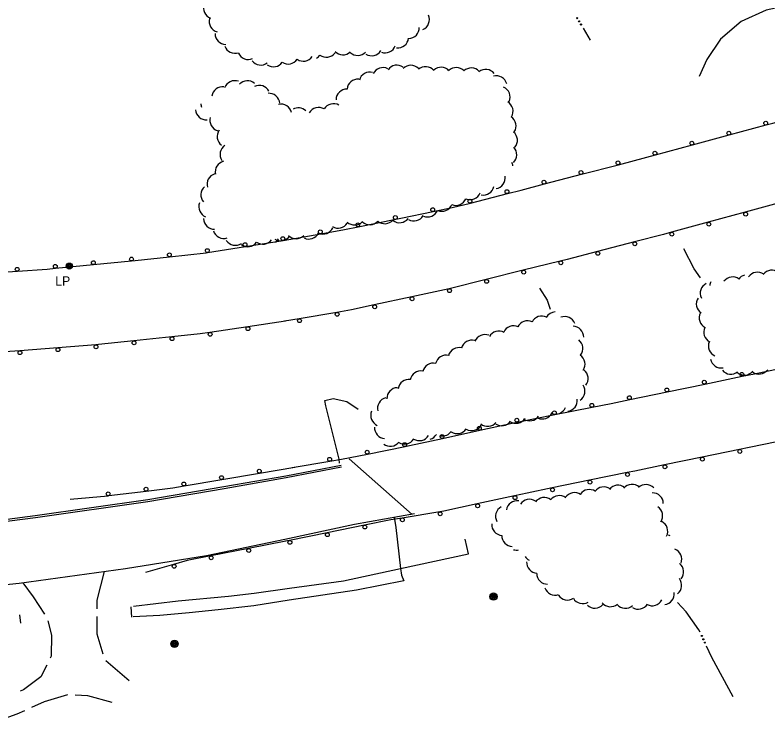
# Model space of a CAD drawing. Extents: x 2402803 to 2427059, y 6985292 to 6997652.
# Drawn here: x 2418092.9 to 2418486.5, y 6990797.9 to 6991168.2 of the extents above; entities that cross this region are included whole.
import ezdxf

# ---------------------------------------------------------------- set-up
doc = ezdxf.new("R2010")
doc.units = 0
for name, color, linetype in [('p_drainage conc drain', 7, 'Continuous'), ('p_drainage riprap', 7, 'Continuous'), ('p_drainage water', 7, 'Continuous'), ('p_road - paved curb', 7, 'Continuous'), ('p_road bridge end', 7, 'Continuous'), ('p_road dirt road', 7, 'Continuous'), ('p_road guard rails', 7, 'Continuous'), ('p_utility manhole', 7, 'Continuous'), ('p_veg woods', 7, 'Continuous')]:
    doc.layers.add(name, color=color, linetype=linetype)

msp = doc.modelspace()

# ---------------------------------------------------------------- linework, layer by layer
at = {"layer": 'p_drainage conc drain'}
for points in [[(2418236.39, 6990868.86), (2418264.56, 6990872.67), (2418294.42, 6990879), (2418294.95, 6990875.52), (2418296.09, 6990872.62), (2418271.32, 6990867.8), (2418236.27, 6990862.5)], [(2418154.78, 6990859.41), (2418178.13, 6990862.12), (2418204.44, 6990864.68), (2418217.92, 6990866.15), (2418236.39, 6990868.86)], [(2418236.27, 6990862.5), (2418217.77, 6990859.59), (2418199.14, 6990857.49), (2418183.87, 6990855.88), (2418168.65, 6990854.5), (2418154.74, 6990853.76)]]:
    msp.add_lwpolyline(points, dxfattribs=at)
at = {"layer": 'p_drainage riprap'}
for points in [[(2418510.56, 6991115.87), (2418509.14, 6991120.82), (2418502.45, 6991147.97), (2418496.13, 6991173.11), (2418485.5, 6991170.75), (2418472.48, 6991164.79), (2418472.48, 6991164.76), (2418472.48, 6991164.76), (2418461.58, 6991155.58), (2418454.6, 6991145.01), (2418450.51, 6991136.17)], [(2418262.58, 6990934.05), (2418262.27, 6990936.17), (2418255.41, 6990964.02), (2418254.93, 6990966.84), (2418259.15, 6990967.8), (2418266.27, 6990966.38), (2418272.34, 6990962.37)], [(2418291.07, 6990905.97), (2418292.05, 6990900.43), (2418294.41, 6990879), (2418329.93, 6990886.66), (2418328.17, 6990894.47)]]:
    msp.add_lwpolyline(points, dxfattribs=at)
at = {"layer": 'p_drainage water'}
msp.add_line((2418389.82, 6991161.41), (2418393.6, 6991155.02), dxfattribs=at)
for points in [[(2418451.13, 6991030.88), (2418447.97, 6991035.64), (2418442.49, 6991046.16)], [(2418366.97, 6991025.55), (2418371.05, 6991019.34), (2418372.64, 6991014.56)], [(2418450.96, 6990845.78), (2418450.35, 6990847.07), (2418443.68, 6990856.5), (2418439.1, 6990861.38)], [(2418468.25, 6990811.96), (2418457.2, 6990832.56), (2418454.37, 6990838.55)]]:
    msp.add_lwpolyline(points, dxfattribs=at)
for centre in [(2418386.76, 6991166.58), (2418387.74, 6991164.92), (2418388.72, 6991163.27), (2418451.88, 6990843.83), (2418452.7, 6990842.09), (2418453.52, 6990840.36)]:
    msp.add_circle(centre, 0.3, dxfattribs=at)
at = {"layer": 'p_road - paved curb'}
for points in [[(2417102.92, 6991156.23), (2417147.91, 6991131.9), (2417203.07, 6991102.29), (2417247.05, 6991078.58), (2417304.56, 6991047.07), (2417352.66, 6991021.77), (2417398.84, 6990997.77), (2417450.77, 6990975.56), (2417510.41, 6990952.13), (2417573.28, 6990931.83), (2417630.54, 6990917.25), (2417690.26, 6990904.89), (2417747.3, 6990896.51), (2417798.1, 6990891.45), (2417854.89, 6990888.91), (2417913.29, 6990888.8), (2417972.29, 6990891.82), (2418042.16, 6990898.8), (2418103.47, 6990906.72), (2418162.27, 6990915.11), (2418202.15, 6990921.87), (2418234.55, 6990927.54)], [(2417102.44, 6991155.35), (2417147.44, 6991131.02), (2417202.6, 6991101.41), (2417246.57, 6991077.7), (2417304.09, 6991046.19), (2417352.2, 6991020.88), (2417398.41, 6990996.87), (2417450.39, 6990974.63), (2417510.07, 6990951.19), (2417573, 6990930.87), (2417630.32, 6990916.28), (2417690.09, 6990903.9), (2417747.18, 6990895.52), (2417798.03, 6990890.45), (2417854.87, 6990887.91), (2417913.31, 6990887.8), (2417972.37, 6990890.82), (2418042.27, 6990897.81), (2418103.6, 6990905.73), (2418162.42, 6990914.12), (2418202.32, 6990920.88), (2418234.72, 6990926.56)], [(2418234.53, 6990927.54), (2418263.4, 6990933.11)], [(2418234.72, 6990926.56), (2418263.59, 6990932.13)], [(2418233.97, 6990894.31), (2418270.32, 6990902.24), (2418301.68, 6990907.88)], [(2417059.26, 6990808.45), (2417101.64, 6990810.69), (2417141.49, 6990812.59), (2417177.14, 6990814.86), (2417236.42, 6990818.89), (2417290.57, 6990822.07), (2417343.62, 6990824.5), (2417410.95, 6990827.73), (2417482.71, 6990830.05), (2417550.61, 6990832.77), (2417613.32, 6990837.02), (2417664.45, 6990839.19), (2417715.44, 6990840.89), (2417784.2, 6990845.4), (2417846.99, 6990849.53), (2417920.59, 6990854.42), (2417977.98, 6990859.34), (2418035.61, 6990865.3), (2418095.09, 6990871.4), (2418150.63, 6990879.02), (2418192.97, 6990885.87), (2418233.97, 6990894.31)]]:
    msp.add_lwpolyline(points, dxfattribs=at)
at = {"layer": 'p_road bridge end'}
for points in [[(2418267.53, 6990936.34), (2418300.55, 6990907.25)], [(2418153.4, 6990859.12), (2418153.86, 6990853.72)], [(2418095.28, 6990854.86), (2418095.83, 6990850.53)]]:
    msp.add_lwpolyline(points, dxfattribs=at)
at = {"layer": 'p_road dirt road'}
msp.add_line((2418140.4, 6990830.93), (2418152.62, 6990820.54), dxfattribs=at)
for points in [[(2418139.55, 6990877.5), (2418135.64, 6990862.56), (2418135.63, 6990858.01)], [(2418096.97, 6990871.66), (2418102.37, 6990864.3), (2418108.3, 6990855.21)], [(2418135.63, 6990854.01), (2418135.62, 6990844.92), (2418138.83, 6990834.5)], [(2418109.99, 6990851.64), (2418112.05, 6990844.22), (2418111.81, 6990833.19), (2418111.28, 6990832.14)], [(2418109.5, 6990828.57), (2418106.46, 6990822.51), (2418097.37, 6990815.75), (2418095.67, 6990814.99)], [(2418120.3, 6990813.11), (2418108.1, 6990809.4), (2418101.54, 6990806.42)], [(2418143.73, 6990809.06), (2418131.05, 6990812.6), (2418124.28, 6990812.97)], [(2418097.92, 6990804.76), (2418093.95, 6990802.96), (2418080.12, 6990798.09), (2418079.2, 6990797.86)]]:
    msp.add_lwpolyline(points, dxfattribs=at)
at = {"layer": 'p_road guard rails'}
for p, q in [((2418466.25, 6991105.56), (2418485.55, 6991110.79)), ((2418446.95, 6991100.34), (2418466.25, 6991105.56)), ((2418427.64, 6991095.11), (2418446.95, 6991100.34)), ((2418388.97, 6991085), (2418408.31, 6991090.03)), ((2418369.63, 6991079.97), (2418388.97, 6991085)), ((2418330.92, 6991070.02), (2418350.28, 6991074.97)), ((2418272.31, 6991057.62), (2418291.9, 6991061.5)), ((2418474.56, 6991065.17), (2418455.27, 6991059.94)), ((2418455.27, 6991059.94), (2418435.98, 6991054.72)), ((2418233.01, 6991050.41), (2418252.68, 6991053.95)), ((2418213.33, 6991047.3), (2418233.06, 6991050.42)), ((2418233.06, 6991050.42), (2418233.69, 6991050.52)), ((2418416.64, 6991049.67), (2418397.29, 6991044.67)), ((2418193.59, 6991044.17), (2418213.33, 6991047.3)), ((2418114.08, 6991035.93), (2418133.97, 6991037.83)), ((2418133.97, 6991037.83), (2418153.87, 6991039.72)), ((2418377.94, 6991039.7), (2418358.55, 6991034.87)), ((2418074.21, 6991032.94), (2418094.15, 6991034.39)), ((2418358.55, 6991034.87), (2418339.17, 6991030.03)), ((2418319.78, 6991025.2), (2418300.25, 6991020.97)), ((2418300.25, 6991020.97), (2418280.71, 6991016.74)), ((2418261.11, 6991012.86), (2418241.41, 6991009.5)), ((2418234.31, 6991008.28), (2418214.53, 6991005.35)), ((2418241.41, 6991009.5), (2418233.82, 6991008.21)), ((2418214.53, 6991005.35), (2418194.75, 6991002.42)), ((2418174.9, 6991000.1), (2418155.03, 6990997.98)), ((2418135.16, 6990995.9), (2418115.28, 6990994.35)), ((2418115.28, 6990994.35), (2418095.4, 6990992.8)), ((2418453.41, 6990975.45), (2418472.99, 6990979.51)), ((2418433.82, 6990971.38), (2418453.41, 6990975.45)), ((2418414.24, 6990967.32), (2418433.82, 6990971.38)), ((2418375.02, 6990959.45), (2418394.64, 6990963.34)), ((2418355.41, 6990955.55), (2418375.02, 6990959.45)), ((2418316.32, 6990947.05), (2418335.86, 6990951.33)), ((2418277.17, 6990938.87), (2418296.77, 6990942.81)), ((2418471.6, 6990941.21), (2418452, 6990937.2)), ((2418452, 6990937.2), (2418432.41, 6990933.19)), ((2418220.77, 6990928.9), (2418239.1, 6990932)), ((2418237.86, 6990931.79), (2418257.54, 6990935.11)), ((2418201.05, 6990925.56), (2418220.77, 6990928.9)), ((2418412.82, 6990929.18), (2418393.23, 6990925.16)), ((2418181.33, 6990922.23), (2418201.05, 6990925.56)), ((2418393.23, 6990925.16), (2418373.63, 6990921.14)), ((2418121.79, 6990915.32), (2418141.67, 6990917.09)), ((2418354.06, 6990917.04), (2418334.52, 6990912.78)), ((2418314.96, 6990908.63), (2418295.22, 6990905.45)), ((2418275.58, 6990901.7), (2418255.99, 6990897.69)), ((2418255.99, 6990897.69), (2418236.4, 6990893.68)), ((2418234.53, 6990893.3), (2418214.9, 6990889.46)), ((2418236.4, 6990893.68), (2418234.33, 6990893.26)), ((2418214.9, 6990889.46), (2418195.28, 6990885.62)), ((2418175.79, 6990881.18), (2418161.06, 6990877))]:
    msp.add_line(p, q, dxfattribs=at)
for points in [[(2418485.55, 6991110.79), (2418489.02, 6991111.73), (2418504.81, 6991116.05)], [(2418408.31, 6991090.03), (2418423.18, 6991093.9), (2418427.64, 6991095.11)], [(2418350.28, 6991074.97), (2418357.47, 6991076.81), (2418369.63, 6991079.97)], [(2418311.46, 6991065.53), (2418321.41, 6991067.59), (2418330.92, 6991070.02)], [(2418493.85, 6991070.39), (2418493.76, 6991070.37), (2418474.56, 6991065.17)], [(2418291.9, 6991061.5), (2418294.59, 6991062.03), (2418311.46, 6991065.53)], [(2418252.68, 6991053.95), (2418265.15, 6991056.2), (2418272.31, 6991057.62)], [(2418435.98, 6991054.72), (2418431.79, 6991053.58), (2418416.64, 6991049.67)], [(2418153.87, 6991039.72), (2418155.74, 6991039.9), (2418173.73, 6991041.91)], [(2418173.73, 6991041.91), (2418192.8, 6991044.05), (2418193.59, 6991044.17)], [(2418397.29, 6991044.67), (2418381.45, 6991040.58), (2418381.45, 6991040.58), (2418377.94, 6991039.7)], [(2418094.15, 6991034.39), (2418109.79, 6991035.52), (2418114.08, 6991035.93)], [(2418339.17, 6991030.03), (2418319.89, 6991025.22), (2418319.78, 6991025.2)], [(2418280.71, 6991016.74), (2418268.76, 6991014.16), (2418261.11, 6991012.86)], [(2418194.75, 6991002.42), (2418189.73, 6991001.68), (2418174.9, 6991000.1)], [(2418155.03, 6990997.98), (2418136.51, 6990996.01), (2418135.16, 6990995.9)], [(2418095.4, 6990992.8), (2418090.28, 6990992.4), (2418075.44, 6990991.74)], [(2418472.99, 6990979.51), (2418479.44, 6990980.85), (2418492.57, 6990983.57)], [(2418394.64, 6990963.34), (2418404.5, 6990965.3), (2418414.24, 6990967.32)], [(2418335.86, 6990951.33), (2418352.74, 6990955.02), (2418355.41, 6990955.55)], [(2418296.77, 6990942.81), (2418299.09, 6990943.28), (2418316.32, 6990947.05)], [(2418491.18, 6990945.29), (2418476.67, 6990942.25), (2418471.6, 6990941.21)], [(2418257.54, 6990935.11), (2418263.63, 6990936.14), (2418277.17, 6990938.87)], [(2418432.41, 6990933.19), (2418416.83, 6990930), (2418412.82, 6990929.18)], [(2418161.52, 6990919.52), (2418175.42, 6990921.23), (2418181.33, 6990922.23)], [(2418373.63, 6990921.14), (2418360.69, 6990918.49), (2418354.06, 6990917.04)], [(2418141.67, 6990917.09), (2418141.96, 6990917.12), (2418161.52, 6990919.52)], [(2418334.52, 6990912.78), (2418317.06, 6990908.97), (2418314.96, 6990908.63)], [(2418295.22, 6990905.45), (2418289.35, 6990904.51), (2418275.58, 6990901.7)], [(2418195.28, 6990885.62), (2418182.9, 6990883.2), (2418175.79, 6990881.18)]]:
    msp.add_lwpolyline(points, dxfattribs=at)
for centre in [(2418485.29, 6991111.76), (2418465.99, 6991106.53), (2418446.68, 6991101.3), (2418427.38, 6991096.07), (2418408.06, 6991091), (2418388.72, 6991085.97), (2418369.38, 6991080.94), (2418350.04, 6991075.94), (2418330.68, 6991070.99), (2418311.26, 6991066.51), (2418291.7, 6991062.48), (2418474.82, 6991064.2), (2418272.12, 6991058.6), (2418455.53, 6991058.98), (2418252.5, 6991054.94), (2418436.24, 6991053.75), (2418232.91, 6991051.41), (2418416.89, 6991048.7), (2418193.43, 6991045.16), (2418213.17, 6991048.29), (2418153.78, 6991040.72), (2418173.62, 6991042.91), (2418397.54, 6991043.7), (2418113.98, 6991036.92), (2418133.88, 6991038.82), (2418378.18, 6991038.73), (2418094.07, 6991035.38), (2418358.8, 6991033.9), (2418339.41, 6991029.06), (2418320, 6991024.22), (2418300.46, 6991019.99), (2418280.92, 6991015.77), (2418261.28, 6991011.87), (2418241.58, 6991008.52), (2418194.9, 6991001.43), (2418214.68, 6991004.36), (2418175.01, 6990999.11), (2418135.24, 6990994.91), (2418155.14, 6990996.99), (2418095.48, 6990991.8), (2418115.36, 6990993.36), (2418472.79, 6990980.49), (2418453.2, 6990976.43), (2418433.62, 6990972.36), (2418414.04, 6990968.3), (2418394.44, 6990964.32), (2418374.83, 6990960.43), (2418355.21, 6990956.53), (2418335.64, 6990952.3), (2418316.11, 6990948.03), (2418296.58, 6990943.79), (2418276.97, 6990939.85), (2418471.8, 6990940.23), (2418257.37, 6990936.1), (2418452.2, 6990936.22), (2418432.61, 6990932.21), (2418200.88, 6990926.55), (2418220.6, 6990929.89), (2418413.02, 6990928.2), (2418181.16, 6990923.22), (2418393.43, 6990924.18), (2418161.4, 6990920.51), (2418373.83, 6990920.16), (2418141.58, 6990918.09), (2418354.27, 6990916.07), (2418334.73, 6990911.8), (2418315.12, 6990907.64), (2418295.38, 6990904.47), (2418275.78, 6990900.72), (2418256.19, 6990896.71), (2418236.6, 6990892.7), (2418215.09, 6990888.48), (2418195.47, 6990884.64), (2418176.07, 6990880.22)]:
    msp.add_circle(centre, 1, dxfattribs=at)
at = {"layer": 'p_utility manhole'}
for centre, radius in [((2418121.29, 6991037.03), 1.6), ((2418121.29, 6991037.03), 1.3), ((2418121.29, 6991037.03), 1), ((2418121.29, 6991037.03), 0.539), ((2418121.29, 6991037.03), 0.192), ((2418342.99, 6990864.38), 1.9), ((2418342.99, 6990864.38), 1.44), ((2418342.99, 6990864.38), 0.973), ((2418342.99, 6990864.38), 0.539), ((2418342.99, 6990864.38), 0.192), ((2418176.25, 6990839.72), 1.9), ((2418176.25, 6990839.72), 1.44), ((2418176.25, 6990839.72), 0.973), ((2418176.25, 6990839.72), 0.539), ((2418176.25, 6990839.72), 0.192)]:
    msp.add_circle(centre, radius, dxfattribs=at)
at = {"layer": 'p_veg woods'}
for centre, start, end in [((2418197.05, 6991171.85), 159.0651, 249.0651), ((2418303.84, 6991165.8), 294.1896, 24.1896), ((2418200.08, 6991164.83), 164.1129, 254.1129), ((2418298.57, 6991161.6), 271.7684, 1.7684), ((2418203.1, 6991158.51), 179.7837, 269.7837), ((2418292.96, 6991156.68), 264.1871, 354.1871), ((2418207.9, 6991153.87), 199.2524, 289.2524), ((2418286.42, 6991154.13), 248.997, 338.997), ((2418214.82, 6991150.62), 204.0136, 294.0136), ((2418255.64, 6991151.85), 233.6713, 323.6713), ((2418264.26, 6991153.06), 223.7269, 313.7269), ((2418272.1, 6991152.75), 225.9395, 315.9395), ((2418279.31, 6991152.6), 238.0675, 328.0675), ((2418221.32, 6991147.75), 217.0537, 307.0537), ((2418235.78, 6991148.29), 235.6334, 325.6334), ((2418243.61, 6991149.76), 235.6334, 325.6334), ((2418247.73, 6991150.64), 299.641, 323.6713), ((2418227.95, 6991146.82), 235.6334, 325.6334), ((2418285.23, 6991135.11), 63.6378, 153.6378), ((2418292.55, 6991136.4), 55.2492, 145.2492), ((2418299.87, 6991136.3), 45.19, 135.19), ((2418307.52, 6991135.58), 40.8077, 130.8077), ((2418315.6, 6991135.26), 42.8149, 132.8149), ((2418323.55, 6991135.13), 43.8111, 133.8111), ((2418331.38, 6991134.91), 43.2391, 133.2391), ((2418278.39, 6991132.79), 75.0266, 165.0266), ((2418338.96, 6991134.19), 38.6808, 128.6808), ((2418344.49, 6991130.79), 15.5607, 105.5607), ((2418207.81, 6991128.29), 70.4242, 160.4242), ((2418214.39, 6991128.27), 47.8849, 137.8849), ((2418272.13, 6991129.04), 85.1495, 175.1495), ((2418201.42, 6991125.13), 82.6319, 172.6319), ((2418220.64, 6991125.81), 27.0747, 117.0747), ((2418266.36, 6991123.89), 88.8805, 178.8805), ((2418346.07, 6991125.27), 337.1535, 67.1535), ((2418225.66, 6991121.69), 4.7686, 94.7686), ((2418195.75, 6991121.88), 180.2028, 198.2825), ((2418231.91, 6991116.02), 12.5362, 102.5362), ((2418259.37, 6991116.27), 59.4831, 149.4831), ((2418347.59, 6991117.92), 329.6867, 59.6867), ((2418192.91, 6991119.13), 183.8595, 273.8595), ((2418240.97, 6991114.07), 46.3559, 118.7885), ((2418251.62, 6991114.27), 59.4831, 149.4831), ((2418200.39, 6991113.23), 164.1169, 254.1169), ((2418349.18, 6991110.3), 326.5349, 56.5349), ((2418204.24, 6991104.72), 143.8436, 233.8436), ((2418349.86, 6991102.77), 320.2325, 50.2325), ((2418205.74, 6991095.4), 123.8481, 213.8481), ((2418349.51, 6991095.23), 313.3967, 43.3967), ((2418203.22, 6991086.29), 102.8226, 192.8226), ((2418347.62, 6991088.43), 10.9961, 29.474), ((2418198.94, 6991079.85), 106.7916, 196.7916), ((2418343.47, 6991083.11), 279.7533, 9.7533), ((2418195.71, 6991074.27), 130.7081, 220.7081), ((2418337.7, 6991079.82), 258.0574, 348.0574), ((2418330.74, 6991077.46), 247.7359, 337.7359), ((2418194.64, 6991067.98), 158.0288, 248.0288), ((2418315.97, 6991071.37), 247.3909, 337.3909), ((2418323.37, 6991074.42), 247.4174, 337.4174), ((2418308.58, 6991068.39), 246.9759, 336.9759), ((2418197.14, 6991061.99), 180.9489, 270.9489), ((2418293.96, 6991065.38), 232.435, 322.435), ((2418301.38, 6991066.27), 240.0545, 330.0545), ((2418261.8, 6991062.53), 237.9768, 327.9768), ((2418270.44, 6991064.18), 226.5354, 316.5354), ((2418278.33, 6991064.3), 227.9849, 317.9849), ((2418286.19, 6991064.85), 229.5947, 319.5947), ((2418202.01, 6991057.16), 198.1711, 288.1711), ((2418246.49, 6991056.83), 243.772, 333.772), ((2418253.84, 6991059.41), 245.9941, 335.9941), ((2418208.01, 6991053.59), 214.5846, 304.5846), ((2418214.55, 6991052.85), 234.295, 324.295), ((2418222.45, 6991054.14), 234.295, 324.295), ((2418231.8, 6991055.92), 237.145, 327.145), ((2418225.78, 6991054.14), 306.2629, 329.8845), ((2418239.89, 6991057.01), 224.1325, 314.1325), ((2418480.97, 6991028.18), 54.6599, 144.6599), ((2418488.46, 6991029.25), 52.0539, 142.0539), ((2418468.01, 6991025.75), 53.2887, 143.2887), ((2418475.72, 6991026.87), 105.1204, 143.2887), ((2418456.71, 6991022.89), 116.3652, 206.3652), ((2418461.75, 6991026.71), 156.9824, 177.7739), ((2418454.65, 6991017.27), 146.5035, 236.5035), ((2418368.23, 6991005.31), 63.638, 153.638), ((2418375.53, 6991007.48), 93.1713, 150.4618), ((2418380.26, 6991005.03), 21.0852, 111.0852), ((2418456.19, 6991009.98), 152.5929, 242.5929), ((2418360.83, 6991002.82), 64.4639, 154.4639), ((2418345.8, 6990997.5), 61.1321, 151.1321), ((2418353.5, 6991000.21), 64.704, 154.704), ((2418384.51, 6990999.97), 359.2129, 89.2129), ((2418458.52, 6991002.56), 154.0223, 244.0223), ((2418331.77, 6990992.75), 75.0974, 165.0974), ((2418338.56, 6990995.67), 68.199, 158.199), ((2418384.1, 6990993.99), 322.1192, 52.1192), ((2418324.99, 6990988.84), 75.5198, 165.5198), ((2418460.99, 6990995.33), 156.9647, 246.9647), ((2418318.28, 6990984.91), 76.8498, 166.8498), ((2418385.19, 6990985.87), 325.6011, 55.6011), ((2418462, 6990989.49), 190.3602, 280.3602), ((2418311.6, 6990980.73), 77.656, 167.656), ((2418386.83, 6990978.34), 321.9444, 51.9444), ((2418481.81, 6990986.31), 233.2756, 323.2756), ((2418305.04, 6990976.62), 79.8723, 169.8723), ((2418466.96, 6990986.23), 219.798, 309.798), ((2418474.18, 6990985.76), 229.5387, 319.5387), ((2418298.81, 6990972.25), 82.5727, 172.5727), ((2418385.14, 6990971.72), 303.5564, 33.5564), ((2418292.94, 6990967.89), 91.5702, 181.5702), ((2418288.05, 6990962.77), 104.3118, 194.3118), ((2418381.18, 6990966.84), 277.0969, 7.0969), ((2418375.4, 6990965.34), 247.7676, 337.7676), ((2418284.51, 6990959), 156.4447, 246.4447), ((2418368.54, 6990962.82), 244.2181, 334.2181), ((2418339.96, 6990959.01), 230.4939, 320.4939), ((2418347.3, 6990959.29), 234.8846, 324.8846), ((2418354.83, 6990960.59), 235.3601, 325.3601), ((2418361.88, 6990961.87), 236.115, 326.115), ((2418286.5, 6990952.54), 176.1483, 266.1483), ((2418324.13, 6990955.2), 235.7301, 325.7301), ((2418331.69, 6990956.75), 239.3075, 329.3075), ((2418304.23, 6990951.51), 237.9323, 327.9323), ((2418308.28, 6990952.02), 286.9137, 329.3775), ((2418316.36, 6990954.01), 261.2867, 324.3745), ((2418289.07, 6990948.57), 232.2104, 322.2104), ((2418296.5, 6990949.74), 237.9323, 327.9323), ((2418393.1, 6990914.69), 56.4615, 146.4615), ((2418400.67, 6990916.05), 54.8902, 144.8902), ((2418408.05, 6990916.91), 51.7373, 141.7373), ((2418415.41, 6990917.39), 48.9071, 138.9071), ((2418422.73, 6990917.29), 43.9564, 133.9564), ((2418369.52, 6990910.5), 53.5805, 143.5805), ((2418377.36, 6990911.5), 52.7956, 142.7956), ((2418385.36, 6990913.09), 55.8897, 145.8897), ((2418426.13, 6990912.93), 1.4088, 91.4088), ((2418355.36, 6990908.83), 81.2892, 171.2892), ((2418361.75, 6990909.57), 55.8753, 145.8753), ((2418349.74, 6990906.32), 118.8905, 208.8905), ((2418425.76, 6990906.64), 326.2605, 56.2605), ((2418347.74, 6990902.01), 176.2395, 266.2395), ((2418428.43, 6990898.57), 333.1338, 63.1338), ((2418353, 6990896.22), 178.3546, 268.3546), ((2418432.74, 6990891.07), 61.7439, 71.8929), ((2418354.93, 6990894.33), 255.0673, 282.4405), ((2418435.78, 6990883.95), 338.29, 68.29), ((2418364.17, 6990888.48), 214.0499, 243.6912), ((2418365.96, 6990882.32), 177.6572, 267.6572), ((2418436.72, 6990877.3), 320.6066, 50.6066), ((2418371.24, 6990876.54), 180.1188, 270.1188), ((2418435.73, 6990870.24), 308.5483, 38.5483), ((2418375.22, 6990870.81), 198.8459, 288.8459), ((2418381.66, 6990868.24), 213.629, 303.629), ((2418431.8, 6990865.78), 277.065, 7.065), ((2418389.63, 6990866.39), 210.3927, 300.3927), ((2418404.16, 6990864.75), 220.155, 310.155), ((2418425.92, 6990865.26), 242.4662, 332.4662), ((2418395.99, 6990864.01), 227.3042, 317.3042), ((2418411.9, 6990863.94), 221.6032, 311.6032), ((2418418.66, 6990863.46), 237.7156, 327.7156)]:
    msp.add_arc(centre, 5.65, start, end, dxfattribs=at)

# ---------------------------------------------------------------- texts
at = {"layer": 'p_utility manhole'}
msp.add_text('  LP', height=4.8, dxfattribs=at).set_placement((2418110.37, 6991026.9))

doc.saveas('drawing.dxf')
